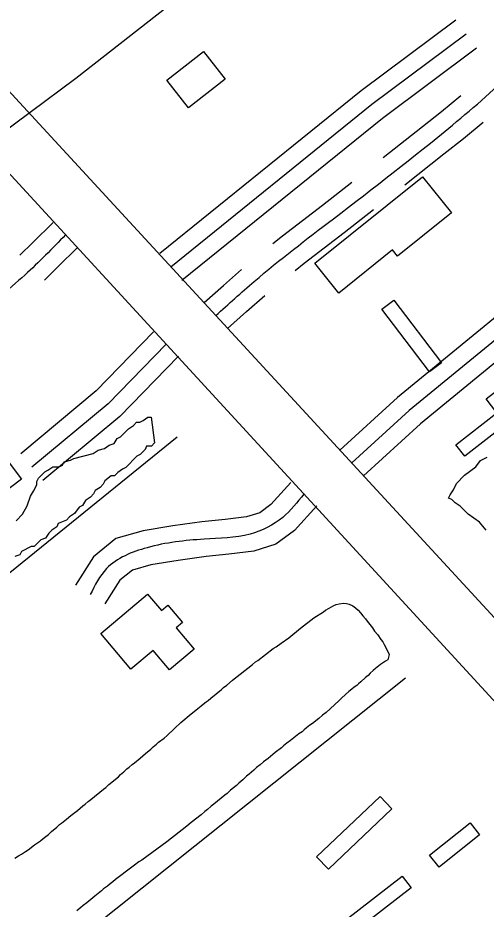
# Model space of a CAD drawing. Extents: x 3887375 to 3925618, y 296674 to 322633.
# Drawn here: x 3899147 to 3899550, y 303407 to 304175 of the extents above; entities that cross this region are included whole.
import ezdxf

# ---------------------------------------------------------------- set-up
doc = ezdxf.new("R2010")
doc.units = 0
for name, color, linetype in [('V-BLDG-OTLN', 7, 'Continuous'), ('V-RIVR-EDGE', 7, 'Continuous'), ('V-ROAD-CNTR', 7, 'Continuous'), ('V-SITE-VEGE', 7, 'Continuous'), ('V-TOPO-SHOR', 7, 'Continuous')]:
    doc.layers.add(name, color=color, linetype=linetype)

msp = doc.modelspace()

# ---------------------------------------------------------------- linework, layer by layer
at = {"layer": 'V-BLDG-OTLN'}
for points in [[(3899274.96, 304120.92), (3899306.47, 304145.74), (3899325.22, 304121.94), (3899293.71, 304097.12)], [(3899402.52, 303963.29), (3899495.18, 304037.73), (3899520.15, 304006.66), (3899473.7, 303969.34), (3899469.44, 303974.65), (3899423.23, 303937.52)], [(3899470.64, 303931.42), (3899511.6, 303877.5), (3899501.18, 303869.58), (3899460.21, 303923.51)], [(3899584.62, 303838.16), (3899531.75, 303796.99), (3899524.06, 303806.87), (3899559.41, 303834.4), (3899550.17, 303846.27), (3899567.69, 303859.91)], [(3899080.04, 303771.57), (3899126.94, 303807.28), (3899149.78, 303777.29), (3899131.91, 303763.69), (3899134.67, 303760.07), (3899131.24, 303757.46), (3899137.66, 303749.03), (3899112.05, 303729.54)], [(3899244.13, 303613.35), (3899218.06, 303644.09), (3899258.29, 303678.22), (3899270.42, 303663.92), (3899275.88, 303668.55), (3899288.57, 303653.6), (3899283.1, 303648.96), (3899298.51, 303630.81), (3899277.42, 303612.92), (3899263.28, 303629.59)], [(3899404.09, 303451.67), (3899458.75, 303503.74), (3899468.86, 303493.13), (3899414.2, 303441.06)], [(3899501.31, 303453.14), (3899536.19, 303481.14), (3899544.5, 303470.79), (3899509.63, 303442.78)], [(3899429.29, 303397.47), (3899477.68, 303435.09), (3899485.45, 303425.09), (3899437.06, 303387.47)]]:
    msp.add_lwpolyline(points, close=True, dxfattribs=at)
at = {"layer": 'V-RIVR-EDGE'}
msp.add_spline([(3894498.05, 310522.42), (3894530.03, 310496.11), (3894553.78, 310474.69), (3894579.94, 310451.31), (3894614.83, 310419.17), (3894633.24, 310400.67), (3894662.79, 310372.43), (3894685.08, 310353.44), (3894692.35, 310347.11), (3894709.79, 310328.13), (3894746.59, 310285.3), (3894785.84, 310252.18), (3894809.57, 310225.9), (3894830.41, 310205.45), (3894852.71, 310189.85), (3894866.75, 310171.85), (3894915.18, 310120.25), (3894950.06, 310083.74), (3894971.37, 310062.81), (3894999, 310039.43), (3895025.16, 310017.03), (3895052.79, 309992.68), (3895092.99, 309952.27), (3895110.91, 309932.8), (3895141.44, 309903.1), (3895188.91, 309855.88), (3895222.82, 309821.31), (3895255.75, 309784.32), (3895319.22, 309722.49), (3895350.7, 309688.42), (3895358.44, 309676.26), (3895364.73, 309669.44), (3895374.92, 309663.11), (3895388.97, 309650.44), (3895410.77, 309628.05), (3895448.54, 309583.28), (3895480.52, 309554.06), (3895503.76, 309527.78), (3895533.8, 309499.54), (3895577.4, 309454.75), (3895606.95, 309425.54), (3895653.45, 309378.81), (3895685.92, 309349.1), (3895719.83, 309314.54), (3895749.38, 309285.81), (3895790.55, 309242.49), (3895837.06, 309195.75), (3895863.69, 309164.12), (3895900.02, 309127.61), (3895944.1, 309081.37), (3895955.73, 309070.65), (3895974.63, 309054.58), (3896002.25, 309033.14), (3896032.78, 309003.93), (3896062.81, 308972.29), (3896082.67, 308950.39), (3896119.48, 308911.93), (3896139.34, 308892.46), (3896151.96, 308889.51), (3896163.12, 308883.66), (3896167.95, 308873.93), (3896170.35, 308862.27), (3896184.39, 308844.27), (3896211.03, 308816.04), (3896224.12, 308810.18), (3896236.73, 308802.37), (3896249.8, 308786.8), (3896255.61, 308776.59), (3896270.64, 308766.35), (3896280.32, 308753.22), (3896295.82, 308737.15), (3896375.27, 308661.2), (3896425.17, 308610.08), (3896464.41, 308570.65), (3896519.63, 308515.64), (3896548.69, 308483.03), (3896563.22, 308467.45), (3896597.61, 308430.94), (3896635.89, 308396.37), (3896666.41, 308365.7), (3896681.42, 308349.64), (3896712.43, 308320.42), (3896746.34, 308287.31), (3896777.36, 308260.04), (3896801.58, 308235.7), (3896820.47, 308215.26), (3896842.76, 308195.29), (3896851.46, 308181.19), (3896882.46, 308148.57), (3896918.81, 308116.43), (3896962.9, 308074.56), (3896997.76, 308033.19), (3897029.24, 307998.63), (3897042.32, 307985), (3897083.5, 307945.57), (3897107.23, 307918.31), (3897123.21, 307898.85), (3897130, 307898.83), (3897142.13, 307892.97), (3897145.99, 307882.28), (3897149.85, 307874.01), (3897162.93, 307860.38), (3897188.6, 307833.12), (3897229.29, 307788.83), (3897267.56, 307752.31), (3897300.5, 307715.81), (3897334.4, 307680.27), (3897361.53, 307651.07), (3897384.78, 307628.19), (3897411.42, 307598.98), (3897445.81, 307563.45), (3897494.26, 307516.71), (3897543.17, 307462.68), (3897584.83, 307418.38), (3897609.05, 307394.04), (3897646.83, 307355.58), (3897678.81, 307323.94), (3897715.15, 307290.34), (3897751.96, 307253.34), (3897766.97, 307236.31), (3897837.68, 307158.43), (3897886.6, 307104.4), (3897936, 307048.43), (3897965.54, 307015.34), (3898010.59, 306970.06), (3898027.54, 306949.14), (3898044.99, 306935.98), (3898063.87, 306914.08), (3898089.05, 306882.46), (3898117.14, 306854.7), (3898160.23, 306801.18), (3898195.59, 306763.7), (3898235.79, 306719.89), (3898261.46, 306693.6), (3898297.3, 306650.78), (3898332.65, 306612.33), (3898369.94, 306568.04), (3898397.54, 306534.95), (3898422.23, 306505.75), (3898462.9, 306455.14), (3898495.34, 306417.18), (3898521.97, 306382.15), (3898601.37, 306284.34), (3898652.22, 306228.37), (3898693.37, 306177.28), (3898729.68, 306130.57), (3898777.13, 306074.12), (3898825.55, 306014.26), (3898848.79, 305986.04), (3898903.98, 305917.43), (3898957.25, 305854.65), (3898984.35, 305818.16), (3899049.73, 305744.67), (3899107.84, 305679.45), (3899129.14, 305651.72), (3899142.69, 305630.31), (3899156.24, 305611.83), (3899175.12, 305587.98), (3899224.03, 305529.59), (3899255.99, 305493.57), (3899288.9, 305449.3), (3899312.61, 305415.24), (3899375.55, 305336.9), (3899410.9, 305296.02), (3899442.85, 305252.24), (3899470.43, 305211.86), (3899531.42, 305133.52), (3899579.35, 305071.24), (3899616.14, 305025.99), (3899647.13, 304986.09), (3899690.7, 304931.1), (3899729.41, 304876.62), (3899753.62, 304846.93), (3899770.56, 304821.64), (3899817.5, 304755.48), (3899845.56, 304713.16), (3899868.3, 304677.16), (3899889.6, 304650.4), (3899911.39, 304623.64), (3899955.44, 304569.14), (3899987.39, 304526.81), (3900012.56, 304494.21), (3900025.63, 304476.21), (3900037.24, 304456.75), (3900061.94, 304431.93), (3900070.67, 304424.13), (3900074.53, 304414.41), (3900074.99, 304404.21), (3900073.03, 304397.9), (3900071.55, 304388.68), (3900071.54, 304383.82), (3900075.9, 304378.96), (3900087.05, 304374.07), (3900096.26, 304367.74), (3900108.39, 304362.37), (3900117.11, 304353.6), (3900140.84, 304326.35), (3900165.54, 304299.09), (3900226.07, 304227.55), (3900277.87, 304164.29), (3900319.98, 304105.91), (3900352.41, 304062.61), (3900384.36, 304023.2), (3900411.47, 303988.16), (3900438.1, 303954.1), (3900462.8, 303926.85), (3900556.24, 303812.49), (3900597.89, 303762.85), (3900633.71, 303716.63), (3900652.59, 303691.33), (3900701.96, 303626.62), (3900774.57, 303530.77), (3900849.12, 303437.34), (3900903.35, 303371.16), (3900928.05, 303343.42), (3900948.87, 303317.63), (3901001.17, 303258.26), (3901038.95, 303216.88), (3901074.78, 303173.09), (3901092.2, 303147.31), (3901171.6, 303050.47), (3901205, 303008.62), (3901238.41, 302968.23), (3901274.74, 302927.83), (3901303.3, 302893.77), (3901343.98, 302847.53), (3901366.73, 302816.4), (3901404.5, 302770.17), (3901454.38, 302715.17), (3901507.18, 302659.19), (3901551.73, 302608.09), (3901584.66, 302570.61), (3901650.02, 302491.29), (3901680.99, 302443.62), (3901717.76, 302388.17), (3901785.52, 302298.16), (3901789.55, 302293.3)], degree=3, dxfattribs=at)
at = {"layer": 'V-ROAD-CNTR'}
for points in [[(3894371.05, 309296.79), (3895247.1, 308350.16), (3895855.91, 307682.01), (3896518.9, 306958), (3897377.51, 306026.63), (3898170.2, 305166.42), (3899138.1, 304112.58), (3899638.53, 303569.43)], [(3894332.83, 309265.64), (3895354.36, 308156.78), (3896156.88, 307283.54), (3897344.8, 305992.84), (3898830.34, 304376.58), (3899598.23, 303541.09)], [(3899117.57, 304064), (3899196.71, 304122.65), (3899736.57, 304545.2)], [(3899269.02, 303971.92), (3899442.43, 304111.99), (3899523.9, 304172.89)], [(3899278.44, 303960.25), (3899451.63, 304100.15), (3899532.88, 304160.88)], [(3899287.87, 303948.58), (3899460.84, 304088.3), (3899541.86, 304148.86)], [(3899495.14, 304081), (3899511.61, 304093.97), (3899528.24, 304107.78)], [(3899461.39, 304054.42), (3899495.14, 304081)], [(3899513.7, 304057.43), (3899530.48, 304070.64), (3899547.4, 304084.7)], [(3899479.95, 304030.85), (3899513.7, 304057.43)], [(3899366.47, 303980.09), (3899374.67, 303986.78), (3899409.25, 304013.35), (3899434.38, 304033.14)], [(3899385.43, 303956.84), (3899393.29, 303963.26), (3899427.67, 303989.67), (3899452.95, 304009.58)], [(3899177.18, 303998.4), (3899159.64, 303981.07), (3899148.49, 303970.05)], [(3899198.27, 303977.06), (3899180.72, 303959.73), (3899169.57, 303948.71)], [(3899627.84, 303973.83), (3899473.83, 303847.54), (3899424.15, 303802.22)], [(3899307.27, 303929.35), (3899323.81, 303944.06), (3899339.38, 303957.91)], [(3899637.35, 303962.23), (3899483.65, 303836.2), (3899434.26, 303791.14)], [(3899646.86, 303950.63), (3899493.46, 303824.85), (3899444.37, 303780.05)], [(3899327.21, 303906.94), (3899343.75, 303921.65), (3899359.31, 303935.49)], [(3899263.55, 303903.99), (3899214.13, 303853.18), (3899149.09, 303799.05)], [(3899274.3, 303893.53), (3899224.33, 303842.16), (3899158.69, 303787.52)], [(3899285.05, 303883.07), (3899234.53, 303831.13), (3899168.29, 303775.99)], [(3899381.91, 303774.41), (3899364.69, 303755.38), (3899355.1, 303748.25), (3899343.54, 303744.59), (3899325.2, 303742.45), (3899305.23, 303740.3), (3899280.27, 303736.87), (3899254.66, 303732.78), (3899231.2, 303725.97), (3899211.73, 303710.2), (3899196.33, 303685.72)], [(3899404.16, 303754.28), (3899384.96, 303733.06), (3899368.95, 303721.16), (3899349.85, 303715.13), (3899328.54, 303712.63), (3899308.87, 303710.52), (3899284.68, 303707.19), (3899261.23, 303703.45), (3899245.38, 303698.85), (3899234.47, 303690.02), (3899221.72, 303669.74)]]:
    msp.add_lwpolyline(points, dxfattribs=at)
for points in [[(3899317.24, 303918.14), (3899350.32, 303947.56), (3899418.46, 304001.51), (3899521.04, 304082.31), (3899576.69, 304132.32), (3899641.57, 304209.25), (3899706.35, 304291.19), (3899758.07, 304358.24), (3899822.07, 304428.98)], [(3899187.73, 303987.73), (3899152.64, 303953.06), (3899107.92, 303917.31), (3899065.44, 303889.16), (3899039.88, 303867.78), (3899035.7, 303833.69)], [(3899393.04, 303764.34), (3899374.82, 303744.22), (3899346.7, 303729.86), (3899307.05, 303725.41), (3899257.94, 303718.12), (3899223.1, 303700.11), (3899209.02, 303677.73)]]:
    msp.add_spline(points, degree=3, dxfattribs=at)
at = {"layer": 'V-SITE-VEGE'}
for points in [[(3899145.19, 303741.39), (3899150.71, 303747.04), (3899154.83, 303754.07), (3899157.52, 303762.47), (3899160.27, 303766.69), (3899163, 303772.31), (3899162.97, 303775.1), (3899164.33, 303777.91), (3899169.85, 303783.55), (3899172.63, 303784.98), (3899176.79, 303787.82), (3899182.37, 303787.88), (3899185.15, 303789.31), (3899186.51, 303792.12), (3899192.08, 303793.58), (3899194.85, 303795), (3899211.56, 303799.38), (3899215.72, 303802.22), (3899221.29, 303803.67), (3899225.44, 303806.51), (3899229.62, 303807.96), (3899232.36, 303812.17), (3899235.14, 303813.6), (3899242.04, 303820.66), (3899246.2, 303823.5), (3899248.96, 303826.32), (3899251.75, 303826.35), (3899254.53, 303827.78), (3899258.68, 303830.62), (3899261.48, 303830.65), (3899264.52, 303808.34)], [(3899264.52, 303808.34), (3899261.75, 303805.52), (3899257.57, 303805.47), (3899256.2, 303802.67), (3899252.06, 303798.43), (3899249.29, 303797), (3899239.62, 303787.12), (3899236.85, 303785.7), (3899232.69, 303782.86), (3899229.93, 303780.03), (3899227.14, 303780), (3899221.6, 303775.75), (3899220.23, 303772.95), (3899217.47, 303770.12), (3899213.31, 303767.29), (3899211.95, 303764.48), (3899209.19, 303761.65), (3899205.03, 303758.81), (3899202.29, 303754.6), (3899199.51, 303753.17), (3899195.38, 303747.54), (3899191.23, 303744.7), (3899188.46, 303741.88), (3899181.52, 303739.01), (3899180.15, 303736.2), (3899176, 303733.36), (3899173.23, 303730.54), (3899170.49, 303726.32), (3899166.32, 303724.88), (3899163.56, 303722.05), (3899160.79, 303719.23), (3899158, 303719.2), (3899149.67, 303714.91), (3899148.31, 303712.11), (3899144.13, 303710.66)], [(3899550.18, 303733.34), (3899544.51, 303740.26), (3899534.66, 303747.13), (3899527.61, 303754.03), (3899523.39, 303756.77), (3899520.56, 303759.54), (3899517.75, 303760.9), (3899519.12, 303763.71), (3899521.87, 303767.93), (3899524.6, 303773.54), (3899531.5, 303780.6), (3899541.19, 303787.69), (3899545.32, 303793.32), (3899550.87, 303796.18)], [(3899143.97, 303450.48), (3899147.35, 303452.6), (3899149.8, 303453.95), (3899153.17, 303456.45), (3899155.43, 303457.8), (3899161.06, 303462.02), (3899166.31, 303465.67), (3899168.37, 303467.59), (3899173.06, 303471.04), (3899175.69, 303473.54), (3899180.19, 303477.18), (3899182.62, 303479.48), (3899184.31, 303480.63), (3899188.62, 303484.09), (3899192.18, 303487.34), (3899198, 303491.57), (3899202.68, 303495.78), (3899204.56, 303497.13), (3899207.18, 303499.43), (3899209.62, 303501.16), (3899220.49, 303510.17), (3899222.37, 303511.51), (3899225.18, 303514), (3899233.43, 303520.72), (3899235.11, 303522.63), (3899237.92, 303524.93), (3899240.54, 303527.61), (3899242.42, 303528.95), (3899245.23, 303531.26), (3899247.29, 303532.79), (3899252.17, 303536.82), (3899256.67, 303540.65), (3899261.35, 303544.49), (3899263.22, 303546.4), (3899266.04, 303548.7), (3899267.91, 303550.43), (3899272.6, 303554.07), (3899275.41, 303556.37), (3899281.59, 303562.31), (3899287.21, 303567.48), (3899296.01, 303574.96), (3899299.95, 303578.21), (3899301.83, 303579.56), (3899304.45, 303581.86), (3899306.33, 303583.2), (3899308.95, 303585.31), (3899310.64, 303586.47), (3899312.89, 303588.57), (3899322.08, 303596.05), (3899323.76, 303597.59), (3899326.77, 303599.7), (3899331.64, 303603.92), (3899348.7, 303617.35), (3899351.51, 303619.84), (3899353.39, 303621), (3899366.71, 303631.17), (3899369.15, 303632.71), (3899373.47, 303635.98), (3899380.04, 303640.59), (3899390.16, 303648.65), (3899401.79, 303657.67), (3899410.06, 303662.87), (3899411.75, 303664.22), (3899414.75, 303665.95), (3899416.82, 303667.11), (3899418.89, 303668.27), (3899420.96, 303669.23), (3899423.6, 303669.83), (3899427.19, 303670.25), (3899429.84, 303670.09), (3899432.12, 303669.36), (3899435.16, 303668.07), (3899437.45, 303666.39), (3899439.75, 303664.15), (3899441.85, 303661.9), (3899443.77, 303659.46), (3899446.07, 303656.84), (3899447.61, 303654.78), (3899452.21, 303648.96), (3899453.94, 303646.33), (3899456.81, 303643.15), (3899459.51, 303639.02), (3899461.05, 303636.95), (3899462.21, 303634.7), (3899463.36, 303632.82), (3899464.53, 303630.18), (3899465.69, 303628.11), (3899466.46, 303626.23), (3899465.38, 303621.49)], [(3899465.38, 303621.49), (3899463.31, 303620.33), (3899459, 303617.45), (3899454.68, 303613.99), (3899452.81, 303612.27), (3899450.19, 303609.97), (3899448.51, 303608.06), (3899446.25, 303606.33), (3899442.14, 303602.5), (3899440.26, 303600.78), (3899438.58, 303599.43), (3899436.51, 303597.9), (3899434.45, 303596.17), (3899431.82, 303594.25), (3899425.64, 303588.7), (3899423.21, 303586.21), (3899412.35, 303576.25), (3899409.16, 303573.76), (3899405.98, 303570.88), (3899400.54, 303566.66), (3899398.28, 303565.12), (3899395.28, 303562.82), (3899393.41, 303561.28), (3899391.54, 303559.56), (3899388.72, 303557.64), (3899381.59, 303552.07), (3899378.4, 303549.76), (3899375.59, 303547.46), (3899373.71, 303545.74), (3899368.28, 303541.52), (3899362.28, 303536.53), (3899358.34, 303533.65), (3899355.34, 303531.16), (3899352.34, 303528.85), (3899349.9, 303526.55), (3899345.97, 303523.11), (3899343.53, 303521.19), (3899340.35, 303518.12), (3899336.97, 303515.25), (3899334.92, 303513.34), (3899329.85, 303509.12), (3899327.04, 303506.44), (3899324.98, 303504.9), (3899315.42, 303497.04), (3899313.17, 303495.31), (3899309.98, 303492.44), (3899307.73, 303490.71), (3899304.55, 303488.02), (3899296.11, 303481.31), (3899292.17, 303478.05), (3899275.11, 303464.62), (3899253.34, 303448.86), (3899250.89, 303447.32), (3899247.14, 303444.63), (3899244.89, 303442.71), (3899230.82, 303432.15), (3899228.57, 303430.23), (3899226.13, 303428.5), (3899223.88, 303426.59), (3899220.51, 303424.09), (3899218.63, 303422.37), (3899215.82, 303420.07), (3899213.01, 303417.95), (3899206.07, 303412.2), (3899202.88, 303409.89), (3899200.82, 303407.98), (3899197.45, 303405.29)]]:
    msp.add_lwpolyline(points, dxfattribs=at)
at = {"layer": 'V-TOPO-SHOR'}
for p, q in [((3898948.43, 303542.3), (3899284.05, 303813.54)), ((3899127.69, 303324.78), (3899480.6, 303606.05))]:
    msp.add_line(p, q, dxfattribs=at)

doc.saveas('drawing.dxf')
